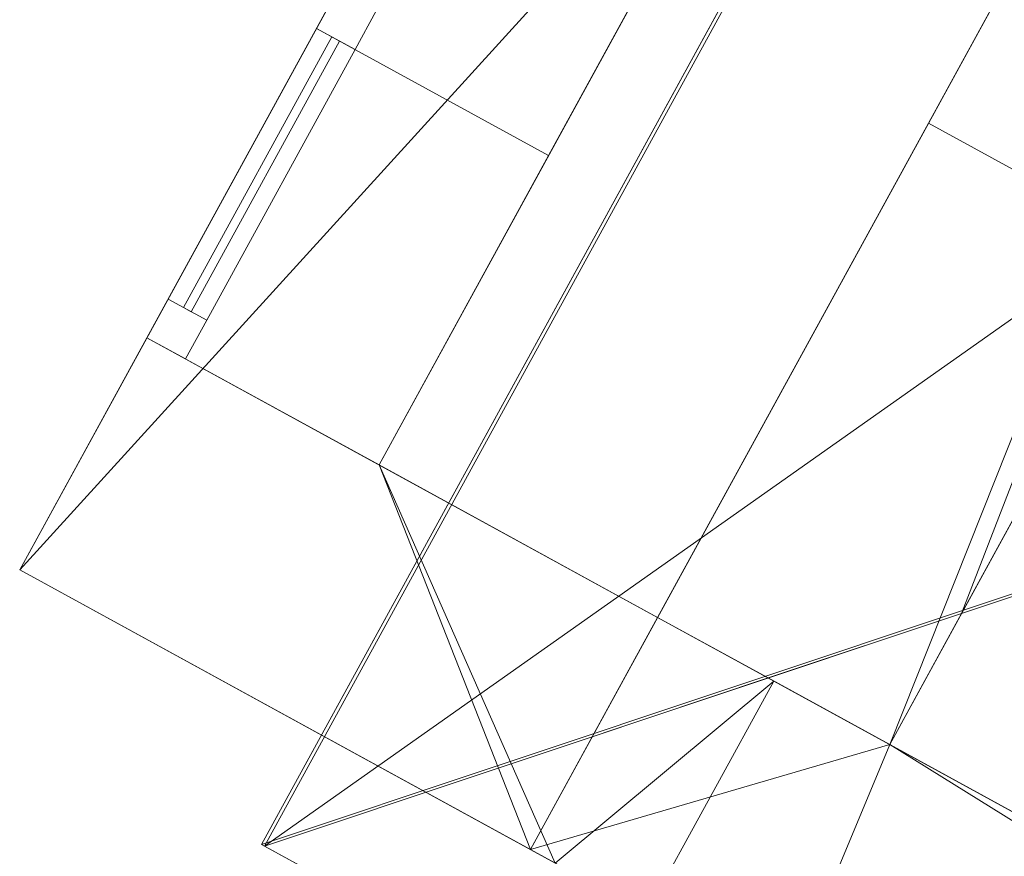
# Model space of a CAD drawing. Header units: millimetres. Extents: x -430348 to -225823, y -86243 to 5084.
# Tile 321 of 656: x -428893 to -427777, y -7230 to -6282. Entities that reach past the tile are written whole.
import ezdxf

# ---------------------------------------------------------------- set-up
doc = ezdxf.new("R2010")
doc.units = ezdxf.units.MM
for name, color, linetype, lineweight in [('A-GLAZ-CURT', 52, 'Continuous', 9), ('A-GLAZ-CWMG', 51, 'Continuous', 9), ('A-ROOF', 132, 'Continuous', 9), ('A-WALL', 113, 'Continuous', 9)]:
    doc.layers.add(name, color=color, linetype=linetype, lineweight=lineweight)

# ---------------------------------------------------------------- blocks, each defined once
blk = doc.blocks.new('System Panel - Glazed-505680-_3D_ Copy 1')
at = {"layer": 'A-GLAZ-CURT', "transparency": 33554471}
mesh = blk.add_polyface(dxfattribs=at)
corners = [(-175, 5), (-175, 5, 1165), (175, 5, 1165), (175, 5)]
mesh.append_faces([[corners[k] for k in face] for face in [(1, 2, 3, 0)]])
mesh = blk.add_polyface(dxfattribs=at)
corners = [(175, -5), (-175, -5), (-175, 5), (175, 5)]
mesh.append_faces([[corners[k] for k in face] for face in [(0, 1, 2, 3)]])
mesh = blk.add_polyface(dxfattribs=at)
corners = [(-175, -5, 1165), (175, -5, 1165), (175, 5, 1165), (-175, 5, 1165)]
mesh.append_faces([[corners[k] for k in face] for face in [(0, 1, 2, 3)]])
mesh = blk.add_polyface(dxfattribs=at)
corners = [(-175, -5), (-175, -5, 1165), (-175, 5, 1165), (-175, 5)]
mesh.append_faces([[corners[k] for k in face] for face in [(0, 1, 2, 3)]])
mesh = blk.add_polyface(dxfattribs=at)
corners = [(175, -5, 1165), (175, -5), (175, 5), (175, 5, 1165)]
mesh.append_faces([[corners[k] for k in face] for face in [(0, 1, 2, 3)]])
mesh = blk.add_polyface(dxfattribs=at)
corners = [(-175, -5), (175, -5), (175, -5, 1165), (-175, -5, 1165)]
mesh.append_faces([[corners[k] for k in face] for face in [(3, 0, 1, 2)]])
blk = doc.blocks.new('Rectangular Mullion - 50mm x 50mm-505678-_3D_ Copy 1')
at = {"layer": 'A-GLAZ-CWMG'}
mesh = blk.add_polyface(dxfattribs=at)
corners = [(0, 25), (-50, 25), (-50, -25), (0, -25)]
mesh.append_faces([[corners[k] for k in face] for face in [(2, 3, 0, 1)]])
mesh = blk.add_polyface(dxfattribs=at)
corners = [(0, 25, -350), (0, -25, -350), (-50, -25, -350), (-50, 25, -350)]
mesh.append_faces([[corners[k] for k in face] for face in [(0, 1, 2, 3)]])
mesh = blk.add_polyface(dxfattribs=at)
corners = [(-50, 25), (0, 25), (0, 25, -350), (-50, 25, -350)]
mesh.append_faces([[corners[k] for k in face] for face in [(3, 0, 1, 2)]])
mesh = blk.add_polyface(dxfattribs=at)
corners = [(-50, -25), (-50, 25), (-50, 25, -350), (-50, -25, -350)]
mesh.append_faces([[corners[k] for k in face] for face in [(3, 0, 1, 2)]])
mesh = blk.add_polyface(dxfattribs=at)
corners = [(0, 25), (0, -25), (0, -25, -350), (0, 25, -350)]
mesh.append_faces([[corners[k] for k in face] for face in [(3, 0, 1, 2)]])
mesh = blk.add_polyface(dxfattribs=at)
corners = [(0, -25), (-50, -25), (-50, -25, -350), (0, -25, -350)]
mesh.append_faces([[corners[k] for k in face] for face in [(3, 0, 1, 2)]])
blk = doc.blocks.new('Rectangular Mullion - 50mm x 50mm-505679-_3D_ Copy 1')
at = {"layer": 'A-GLAZ-CWMG'}
mesh = blk.add_polyface(dxfattribs=at)
corners = [(0, 25), (-50, 25), (-50, -25), (0, -25)]
mesh.append_faces([[corners[k] for k in face] for face in [(3, 0, 1, 2)]])
mesh = blk.add_polyface(dxfattribs=at)
corners = [(0, 25, -350), (0, -25, -350), (-50, -25, -350), (-50, 25, -350)]
mesh.append_faces([[corners[k] for k in face] for face in [(3, 0, 1, 2)]])
mesh = blk.add_polyface(dxfattribs=at)
corners = [(-50, 25), (0, 25), (0, 25, -350), (-50, 25, -350)]
mesh.append_faces([[corners[k] for k in face] for face in [(3, 0, 1, 2)]])
mesh = blk.add_polyface(dxfattribs=at)
corners = [(-50, -25), (-50, 25), (-50, 25, -350), (-50, -25, -350)]
mesh.append_faces([[corners[k] for k in face] for face in [(0, 1, 2, 3)]])
mesh = blk.add_polyface(dxfattribs=at)
corners = [(0, 25), (0, -25), (0, -25, -350), (0, 25, -350)]
mesh.append_faces([[corners[k] for k in face] for face in [(0, 1, 2, 3)]])
mesh = blk.add_polyface(dxfattribs=at)
corners = [(0, -25), (-50, -25), (-50, -25, -350), (0, -25, -350)]
mesh.append_faces([[corners[k] for k in face] for face in [(3, 0, 1, 2)]])
blk = doc.blocks.new('Rectangular Mullion - 50mm x 50mm-505686-_3D_ Copy 1')
at = {"layer": 'A-GLAZ-CWMG'}
mesh = blk.add_polyface(dxfattribs=at)
corners = [(0, 25), (-50, 25), (-50, -25), (0, -25)]
mesh.append_faces([[corners[k] for k in face] for face in [(2, 3, 0, 1)]])
mesh = blk.add_polyface(dxfattribs=at)
corners = [(0, 25, -2160), (0, -25, -2160), (-50, -25, -2160), (-50, 25, -2160)]
mesh.append_faces([[corners[k] for k in face] for face in [(0, 1, 2, 3)]])
mesh = blk.add_polyface(dxfattribs=at)
corners = [(-50, 25), (0, 25), (0, 25, -2160), (-50, 25, -2160)]
mesh.append_faces([[corners[k] for k in face] for face in [(3, 0, 1, 2)]])
mesh = blk.add_polyface(dxfattribs=at)
corners = [(-50, -25), (-50, 25), (-50, 25, -2160), (-50, -25, -2160)]
mesh.append_faces([[corners[k] for k in face] for face in [(3, 0, 1, 2)]])
mesh = blk.add_polyface(dxfattribs=at)
corners = [(0, 25), (0, -25), (0, -25, -2160), (0, 25, -2160)]
mesh.append_faces([[corners[k] for k in face] for face in [(3, 0, 1, 2)]])
mesh = blk.add_polyface(dxfattribs=at)
corners = [(0, -25), (-50, -25), (-50, -25, -2160), (0, -25, -2160)]
mesh.append_faces([[corners[k] for k in face] for face in [(3, 0, 1, 2)]])
blk = doc.blocks.new('Rectangular Mullion - 50mm x 50mm-505687-_3D_ Copy 1')
at = {"layer": 'A-GLAZ-CWMG'}
mesh = blk.add_polyface(dxfattribs=at)
corners = [(0, 25), (-50, 25), (-50, -25), (0, -25)]
mesh.append_faces([[corners[k] for k in face] for face in [(3, 0, 1, 2)]])
mesh = blk.add_polyface(dxfattribs=at)
corners = [(0, 25, -1265), (0, -25, -1265), (-50, -25, -1265), (-50, 25, -1265)]
mesh.append_faces([[corners[k] for k in face] for face in [(3, 0, 1, 2)]])
mesh = blk.add_polyface(dxfattribs=at)
corners = [(-50, 25), (0, 25), (0, 25, -1265), (-50, 25, -1265)]
mesh.append_faces([[corners[k] for k in face] for face in [(3, 0, 1, 2)]])
mesh = blk.add_polyface(dxfattribs=at)
corners = [(-50, -25), (-50, 25), (-50, 25, -1265), (-50, -25, -1265)]
mesh.append_faces([[corners[k] for k in face] for face in [(3, 0, 1, 2)]])
mesh = blk.add_polyface(dxfattribs=at)
corners = [(0, 25), (0, -25), (0, -25, -1265), (0, 25, -1265)]
mesh.append_faces([[corners[k] for k in face] for face in [(3, 0, 1, 2)]])
mesh = blk.add_polyface(dxfattribs=at)
corners = [(0, -25), (-50, -25), (-50, -25, -1265), (0, -25, -1265)]
mesh.append_faces([[corners[k] for k in face] for face in [(3, 0, 1, 2)]])

msp = doc.modelspace()

# ---------------------------------------------------------------- block references
at = {"layer": 'A-GLAZ-CURT', "transparency": 33554471, "rotation": 241.2822092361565}
msp.add_blockref('System Panel - Glazed-505680-_3D_ Copy 1', (-428619, -6457.2, 59176.3), dxfattribs=at)
at = {"layer": 'A-GLAZ-CWMG', "extrusion": (0, 0, -1), "rotation": 298.7177907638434}
for name, p in [('Rectangular Mullion - 50mm x 50mm-505686-_3D_ Copy 1', (428534.9, -6303.7, -58231.3)), ('Rectangular Mullion - 50mm x 50mm-505687-_3D_ Copy 1', (428727.1, -6654.5, -59126.3))]:
    msp.add_blockref(name, p, dxfattribs=at)
at = {"layer": 'A-GLAZ-CWMG', "extrusion": (-0.480496, -0.876997, 0), "rotation": 90}
msp.add_blockref('Rectangular Mullion - 50mm x 50mm-505678-_3D_ Copy 1', (-372794.9, 60391.3, 211787.6), dxfattribs=at)
at = {"layer": 'A-GLAZ-CWMG', "extrusion": (0.480496, 0.876997, 0), "rotation": 270}
msp.add_blockref('Rectangular Mullion - 50mm x 50mm-505679-_3D_ Copy 1', (372794.9, 59126.3, -211437.6), dxfattribs=at)

# ---------------------------------------------------------------- meshes
at = {"layer": 'A-ROOF'}
mesh = msp.add_polyface(dxfattribs=at)
corners = [(-421537, -1171.8, 65512.3), (-422847.9, 3316.4, 63282.2), (-423963.5, 1280.4, 63282.2), (-423983.8, 1243.3, 63282.2), (-425480.7, -1489, 63282.2), (-425501, -1526, 63282.2), (-425885.4, -2227.6, 63282.2), (-425905.8, -2264.7, 63282.2), (-427403.3, -4998, 63282.2), (-427423, -5034, 63282.2), (-428619, -7216.9, 63282.2), (-424004.6, -5675.6, 65512.3), (-423030.8, -3898.3, 65512.3), (-423506.9, -3612.2, 65138), (-423097.2, -2937.9, 65161.8), (-422641.4, -3187.6, 65512.3)]
mesh.append_faces([[corners[k] for k in face] for face in [(11, 8, 9, 10)]], dxfattribs={"vtx0": -1})
mesh.append_faces([[corners[k] for k in face] for face in [(14, 4, 5, 13)]], dxfattribs={"vtx0": -1, "vtx2": -1})
mesh.append_faces([[corners[k] for k in face] for face in [(0, 3, 4, 14), (13, 7, 8, 11)]], dxfattribs={"vtx0": -1, "vtx2": -1, "vtx3": -1})
mesh.append_faces([[corners[k] for k in face] for face in [(13, 5, 6, 7)]], dxfattribs={"vtx0": -1, "vtx3": -1})
mesh.append_faces([[corners[k] for k in face] for face in [(14, 15, 0), (11, 12, 13)]], dxfattribs={"vtx2": -1})
mesh.append_faces([[corners[k] for k in face] for face in [(0, 1, 2, 3)]], dxfattribs={"vtx3": -1})
mesh = msp.add_polyface(dxfattribs=at)
corners = [(-428619, -7216.9, 63282.2), (-427423, -5034, 63282.2), (-427403.3, -4998, 63282.2), (-425905.8, -2264.7, 63282.2), (-425885.4, -2227.6, 63282.2), (-425501, -1526, 63282.2), (-425480.7, -1489, 63282.2), (-423983.8, 1243.3, 63282.2), (-423963.5, 1280.4, 63282.2), (-422847.9, 3316.4, 63282.2), (-422847.9, 3316.4, 63164.3), (-428619, -7216.9, 63164.3)]
mesh.append_faces([[corners[k] for k in face] for face in [(1, 11, 0)]], dxfattribs={"vtx0": -1})
mesh.append_faces([[corners[k] for k in face] for face in [(10, 6, 7), (11, 3, 4, 10)]], dxfattribs={"vtx0": -1, "vtx2": -1})
mesh.append_faces([[corners[k] for k in face] for face in [(5, 6, 10, 4), (2, 3, 11, 1)]], dxfattribs={"vtx1": -1, "vtx2": -1})
mesh.append_faces([[corners[k] for k in face] for face in [(8, 9, 10, 7)]], dxfattribs={"vtx2": -1})
mesh = msp.add_polyface(dxfattribs=at)
corners = [(-416820.4, 9.4, 63164.3), (-422846.4, 3311, 63164.3), (-428615.5, -7218.8, 63164.3), (-428619, -7216.9, 63164.3), (-422847.9, 3316.4, 63164.3), (-416818.4, 12.9, 63164.3)]
mesh.append_faces([[corners[k] for k in face] for face in [(3, 4, 1, 2)]], dxfattribs={"vtx1": -1})
mesh.append_faces([[corners[k] for k in face] for face in [(5, 0, 1, 4)]], dxfattribs={"vtx2": -1})
mesh = msp.add_polyface(dxfattribs=at)
corners = [(-422846.4, 3311, 63164.3), (-421536.2, -1174.6, 65393.1), (-422639.6, -3188.6, 65393.1), (-423097.2, -2937.9, 65041.1), (-423506.9, -3612.2, 65017.3), (-423029, -3899.4, 65393.1), (-424003.8, -5678.4, 65393.1), (-428615.5, -7218.8, 63164.3)]
mesh.append_faces([[corners[k] for k in face] for face in [(3, 0, 1, 2)]], dxfattribs={"vtx0": -1})
mesh.append_faces([[corners[k] for k in face] for face in [(0, 3, 4, 7)]], dxfattribs={"vtx0": -1, "vtx2": -1})
mesh.append_faces([[corners[k] for k in face] for face in [(6, 7, 4, 5)]], dxfattribs={"vtx1": -1})
mesh = msp.add_polyface(dxfattribs=at)
corners = [(-427341.1, -4072.9, 60541.3), (-427144.2, -4180.8, 60648), (-427000.6, -4825, 60854.9), (-428314.3, -7222.7, 60854.9), (-428893.1, -6905.6, 60541.3)]
mesh.append_faces([[corners[k] for k in face] for face in [(3, 4, 2)]], dxfattribs={"vtx1": -1})
mesh.append_faces([[corners[k] for k in face] for face in [(0, 1, 2, 4)]], dxfattribs={"vtx2": -1})
mesh = msp.add_polyface(dxfattribs=at)
corners = [(-427144.2, -4180.8, 60758.7), (-427341.1, -4072.9, 60652), (-428893.1, -6905.6, 60652), (-428314.3, -7222.7, 60965.6), (-427000.6, -4825, 60965.6)]
mesh.append_faces([[corners[k] for k in face] for face in [(0, 1, 4)]], dxfattribs={"vtx1": -1})
mesh.append_faces([[corners[k] for k in face] for face in [(2, 3, 4, 1)]], dxfattribs={"vtx2": -1})
mesh = msp.add_polyface(dxfattribs=at)
corners = [(-428893.1, -6905.6, 60541.3), (-428893.1, -6905.6, 60652), (-427341.1, -4072.9, 60652), (-427341.1, -4072.9, 60541.3)]
mesh.append_faces([[corners[k] for k in face] for face in [(1, 2, 3, 0)]])
mesh = msp.add_polyface(dxfattribs=at)
corners = [(-427000.6, -4825, 60965.6), (-428314.3, -7222.7, 60965.6), (-428314.3, -7222.7, 60854.9), (-427000.6, -4825, 60854.9)]
mesh.append_faces([[corners[k] for k in face] for face in [(0, 1, 2, 3)]])
mesh = msp.add_polyface(dxfattribs=at)
corners = [(-424004.6, -5675.6, 65512.3), (-428619, -7216.9, 63282.2), (-422589.5, -10520.4, 63282.2)]
mesh.append_faces([[corners[k] for k in face] for face in [(1, 2, 0)]])
mesh = msp.add_polyface(dxfattribs=at)
corners = [(-428615.5, -7218.8, 63164.3), (-424003.8, -5678.4, 65393.1), (-422589.5, -10520.4, 63164.3)]
mesh.append_faces([[corners[k] for k in face] for face in [(1, 2, 0)]])
mesh = msp.add_polyface(dxfattribs=at)
corners = [(-428314.3, -7222.7, 60965.6), (-428893.1, -6905.6, 60652), (-428893.1, -6905.6, 60541.3), (-428314.3, -7222.7, 60854.9)]
mesh.append_faces([[corners[k] for k in face] for face in [(1, 2, 3, 0)]])
mesh = msp.add_polyface(dxfattribs=at)
corners = [(-422589.5, -10520.4, 63282.2), (-428619, -7216.9, 63282.2), (-428619, -7216.9, 63164.3), (-428615.5, -7218.8, 63164.3), (-422589.5, -10520.4, 63164.3)]
mesh.append_faces([[corners[k] for k in face] for face in [(1, 2, 3)]], dxfattribs={"vtx2": -1})
mesh.append_faces([[corners[k] for k in face] for face in [(3, 4, 0, 1)]], dxfattribs={"vtx3": -1})
at = {"layer": 'A-WALL'}
mesh = msp.add_polyface(dxfattribs=at)
corners = [(-427485.3, -4336, 56727.3), (-428749, -6642.5, 56727.3), (-428749, -6642.5, 59126.3), (-428556.8, -6291.7, 59126.3), (-428556.8, -6291.7, 58231.3), (-428095.5, -5449.8, 58231.3), (-428095.5, -5449.8, 59126.3), (-427903.3, -5099, 59126.3), (-427903.3, -5099, 60391.3), (-428749, -6642.5, 60391.3), (-428749, -6642.5, 60541.3), (-427485.3, -4336, 60541.3)]
mesh.append_faces([[corners[k] for k in face] for face in [(7, 0, 5, 6)]], dxfattribs={"vtx0": -1, "vtx1": -1})
mesh.append_faces([[corners[k] for k in face] for face in [(5, 0, 1, 4)]], dxfattribs={"vtx0": -1, "vtx2": -1})
mesh.append_faces([[corners[k] for k in face] for face in [(10, 11, 8, 9)]], dxfattribs={"vtx1": -1})
mesh.append_faces([[corners[k] for k in face] for face in [(7, 8, 11, 0)]], dxfattribs={"vtx1": -1, "vtx3": -1})
mesh.append_faces([[corners[k] for k in face] for face in [(2, 3, 4, 1)]], dxfattribs={"vtx2": -1})
mesh = msp.add_polyface(dxfattribs=at)
corners = [(-427222.2, -4480.1, 56727.3), (-428485.9, -6786.6, 56727.3), (-428749, -6642.5, 56727.3), (-427485.3, -4336, 56727.3)]
mesh.append_faces([[corners[k] for k in face] for face in [(0, 1, 2, 3)]])
mesh = msp.add_polyface(dxfattribs=at)
corners = [(-428485.9, -6786.6, 60683.9), (-427222.2, -4480.1, 60683.9), (-427485.3, -4336, 60541.3), (-428749, -6642.5, 60541.3)]
mesh.append_faces([[corners[k] for k in face] for face in [(1, 2, 3, 0)]])
mesh = msp.add_polyface(dxfattribs=at)
corners = [(-428485.9, -6786.6, 56727.3), (-427222.2, -4480.1, 56727.3), (-427222.2, -4480.1, 60683.9), (-428485.9, -6786.6, 60683.9), (-428485.9, -6786.6, 60391.3), (-427640.2, -5243.1, 60391.3), (-427640.2, -5243.1, 59126.3), (-427832.4, -5593.9, 59126.3), (-427832.4, -5593.9, 58231.3), (-428293.7, -6435.8, 58231.3), (-428293.7, -6435.8, 59126.3), (-428485.9, -6786.6, 59126.3)]
mesh.append_faces([[corners[k] for k in face] for face in [(2, 5, 6, 1)]], dxfattribs={"vtx0": -1, "vtx2": -1})
mesh.append_faces([[corners[k] for k in face] for face in [(11, 0, 9, 10)]], dxfattribs={"vtx1": -1})
mesh.append_faces([[corners[k] for k in face] for face in [(8, 9, 0, 1)]], dxfattribs={"vtx1": -1, "vtx3": -1})
mesh.append_faces([[corners[k] for k in face] for face in [(3, 4, 5, 2)]], dxfattribs={"vtx2": -1})
mesh.append_faces([[corners[k] for k in face] for face in [(6, 7, 8, 1)]], dxfattribs={"vtx2": -1, "vtx3": -1})
mesh = msp.add_polyface(dxfattribs=at)
corners = [(-427000.6, -4825, 56727.3), (-428170.2, -6959.6, 56727.3), (-428170.2, -6959.6, 60854.9), (-428170.2, -6959.6, 63343.7), (-427000.6, -4825, 63343.7), (-427565.2, -5855.5, 61670.1), (-427565.2, -5855.5, 63010.1), (-427863.1, -6399.2, 63010.1), (-427863.1, -6399.2, 61670.1)]
mesh.append_faces([[corners[k] for k in face] for face in [(2, 0, 1)]], dxfattribs={"vtx0": -1})
mesh.append_faces([[corners[k] for k in face] for face in [(5, 0, 2, 8)]], dxfattribs={"vtx0": -1, "vtx1": -1, "vtx2": -1})
mesh.append_faces([[corners[k] for k in face] for face in [(3, 7, 8, 2)]], dxfattribs={"vtx0": -1, "vtx2": -1})
mesh.append_faces([[corners[k] for k in face] for face in [(4, 0, 5, 6), (3, 4, 6, 7)]], dxfattribs={"vtx1": -1, "vtx3": -1})
mesh = msp.add_polyface(dxfattribs=at)
corners = [(-428170.2, -6959.6, 56727.3), (-427000.6, -4825, 56727.3), (-426683.2, -4870, 56727.3), (-427907.1, -7103.8, 56727.3), (-428038.6, -7031.7, 56727.3)]
mesh.append_faces([[corners[k] for k in face] for face in [(3, 1, 2)]], dxfattribs={"vtx0": -1})
mesh.append_faces([[corners[k] for k in face] for face in [(4, 0, 1, 3)]], dxfattribs={"vtx2": -1})
mesh = msp.add_polyface(dxfattribs=at)
corners = [(-427000.6, -4825, 63343.7), (-428170.2, -6959.6, 63343.7), (-428044.9, -7028.2, 63440.1), (-427825.6, -6955, 63546.1), (-426683.2, -4870, 63546.1)]
mesh.append_faces([[corners[k] for k in face] for face in [(4, 0, 3)]], dxfattribs={"vtx1": -1})
mesh.append_faces([[corners[k] for k in face] for face in [(1, 2, 3, 0)]], dxfattribs={"vtx2": -1})
mesh = msp.add_polyface(dxfattribs=at)
corners = [(-427907.1, -7103.8, 56727.3), (-426683.2, -4870, 56727.3), (-426683.2, -4870, 63546.1), (-427825.6, -6955, 63546.1), (-427907.1, -7103.8, 63440.1), (-427302.1, -5999.6, 63010.1), (-427302.1, -5999.6, 61670.1), (-427600, -6543.3, 61670.1), (-427600, -6543.3, 63010.1)]
mesh.append_faces([[corners[k] for k in face] for face in [(6, 1, 2, 5), (5, 2, 3)]], dxfattribs={"vtx0": -1, "vtx2": -1})
mesh.append_faces([[corners[k] for k in face] for face in [(7, 8, 4, 0), (3, 4, 8, 5), (6, 7, 0, 1)]], dxfattribs={"vtx1": -1, "vtx3": -1})
mesh = msp.add_polyface(dxfattribs=at)
corners = [(-428485.9, -6786.6, 60391.3), (-428749, -6642.5, 60391.3), (-427903.3, -5099, 60391.3), (-427640.2, -5243.1, 60391.3)]
mesh.append_faces([[corners[k] for k in face] for face in [(2, 3, 0, 1)]])
mesh = msp.add_polyface(dxfattribs=at)
corners = [(-427832.4, -5593.9, 58231.3), (-428095.5, -5449.8, 58231.3), (-428556.8, -6291.7, 58231.3), (-428293.7, -6435.8, 58231.3)]
mesh.append_faces([[corners[k] for k in face] for face in [(2, 3, 0, 1)]])
mesh = msp.add_polyface(dxfattribs=at)
corners = [(-427565.2, -5855.5, 63010.1), (-427302.1, -5999.6, 63010.1), (-427600, -6543.3, 63010.1), (-427863.1, -6399.2, 63010.1)]
mesh.append_faces([[corners[k] for k in face] for face in [(1, 2, 3, 0)]])
mesh = msp.add_polyface(dxfattribs=at)
corners = [(-427302.1, -5999.6, 61670.1), (-427565.2, -5855.5, 61670.1), (-427863.1, -6399.2, 61670.1), (-427600, -6543.3, 61670.1)]
mesh.append_faces([[corners[k] for k in face] for face in [(2, 3, 0, 1)]])
mesh = msp.add_polyface(dxfattribs=at)
corners = [(-428485.9, -6786.6, 59126.3), (-428293.7, -6435.8, 59126.3), (-428556.8, -6291.7, 59126.3), (-428749, -6642.5, 59126.3)]
mesh.append_faces([[corners[k] for k in face] for face in [(3, 0, 1, 2)]])
mesh = msp.add_polyface(dxfattribs=at)
corners = [(-428293.7, -6435.8, 58231.3), (-428556.8, -6291.7, 58231.3), (-428556.8, -6291.7, 59126.3), (-428293.7, -6435.8, 59126.3)]
mesh.append_faces([[corners[k] for k in face] for face in [(3, 0, 1, 2)]])
mesh = msp.add_polyface(dxfattribs=at)
corners = [(-427863.1, -6399.2, 63010.1), (-427600, -6543.3, 63010.1), (-427600, -6543.3, 61670.1), (-427863.1, -6399.2, 61670.1)]
mesh.append_faces([[corners[k] for k in face] for face in [(1, 2, 3, 0)]])
mesh = msp.add_polyface(dxfattribs=at)
corners = [(-428749, -6642.5, 56727.3), (-428485.9, -6786.6, 56727.3), (-428170.2, -6959.6, 56727.3), (-428038.6, -7031.7, 56727.3), (-428182.8, -7294.8, 56727.3), (-428286.1, -7238.2, 56727.3), (-428893.1, -6905.6, 56727.3)]
mesh.append_faces([[corners[k] for k in face] for face in [(5, 3, 4)]], dxfattribs={"vtx0": -1})
mesh.append_faces([[corners[k] for k in face] for face in [(2, 3, 5, 1)]], dxfattribs={"vtx1": -1, "vtx2": -1})
mesh.append_faces([[corners[k] for k in face] for face in [(6, 0, 1, 5)]], dxfattribs={"vtx2": -1})
mesh = msp.add_polyface(dxfattribs=at)
corners = [(-428170.2, -6959.6, 60854.9), (-428485.9, -6786.6, 60683.9), (-428749, -6642.5, 60541.3), (-428893.1, -6905.6, 60541.3), (-428314.3, -7222.7, 60854.9)]
mesh.append_faces([[corners[k] for k in face] for face in [(1, 4, 0)]], dxfattribs={"vtx0": -1})
mesh.append_faces([[corners[k] for k in face] for face in [(3, 4, 1, 2)]], dxfattribs={"vtx1": -1})
mesh = msp.add_polyface(dxfattribs=at)
corners = [(-428749, -6642.5, 60541.3), (-428749, -6642.5, 60391.3), (-428749, -6642.5, 59126.3), (-428749, -6642.5, 56727.3), (-428893.1, -6905.6, 56727.3), (-428893.1, -6905.6, 60541.3)]
mesh.append_faces([[corners[k] for k in face] for face in [(4, 5, 2, 3)]], dxfattribs={"vtx1": -1})
mesh.append_faces([[corners[k] for k in face] for face in [(5, 0, 1, 2)]], dxfattribs={"vtx3": -1})
mesh = msp.add_polyface(dxfattribs=at)
corners = [(-428038.6, -7031.7, 56727.3), (-428170.2, -6959.6, 56727.3), (-428485.9, -6786.6, 56727.3), (-428749, -6642.5, 56727.3), (-428749, -6642.5, 59126.3), (-428749, -6642.5, 60391.3), (-428749, -6642.5, 60541.3), (-428485.9, -6786.6, 60683.9), (-428170.2, -6959.6, 60854.9), (-428170.2, -6959.6, 60543.2), (-428038.6, -7031.7, 60543.2)]
mesh.append_faces([[corners[k] for k in face] for face in [(7, 5, 6)]], dxfattribs={"vtx0": -1})
mesh.append_faces([[corners[k] for k in face] for face in [(5, 9, 4)]], dxfattribs={"vtx0": -1, "vtx1": -1})
mesh.append_faces([[corners[k] for k in face] for face in [(4, 0, 1, 2)]], dxfattribs={"vtx0": -1, "vtx3": -1})
mesh.append_faces([[corners[k] for k in face] for face in [(10, 0, 4, 9)]], dxfattribs={"vtx1": -1, "vtx2": -1})
mesh.append_faces([[corners[k] for k in face] for face in [(2, 3, 4)]], dxfattribs={"vtx2": -1})
mesh.append_faces([[corners[k] for k in face] for face in [(7, 8, 9, 5)]], dxfattribs={"vtx2": -1, "vtx3": -1})
mesh = msp.add_polyface(dxfattribs=at)
corners = [(-428749, -6642.5, 56727.3), (-428485.9, -6786.6, 56727.3), (-428485.9, -6786.6, 59126.3), (-428749, -6642.5, 59126.3), (-428485.9, -6786.6, 60683.9), (-428749, -6642.5, 60541.3), (-428749, -6642.5, 60391.3), (-428485.9, -6786.6, 60391.3)]
mesh.append_faces([[corners[k] for k in face] for face in [(1, 2, 3, 0), (7, 4, 5, 6)]])
mesh = msp.add_polyface(dxfattribs=at)
corners = [(-428182.8, -7294.8, 56727.3), (-428182.8, -7294.8, 60543.2), (-428314.3, -7222.7, 60543.2), (-428314.3, -7222.7, 60854.9), (-428893.1, -6905.6, 60541.3), (-428893.1, -6905.6, 56727.3), (-428286.1, -7238.2, 56727.3)]
mesh.append_faces([[corners[k] for k in face] for face in [(4, 2, 3)]], dxfattribs={"vtx0": -1})
mesh.append_faces([[corners[k] for k in face] for face in [(2, 4, 5, 6)]], dxfattribs={"vtx0": -1, "vtx3": -1})
mesh.append_faces([[corners[k] for k in face] for face in [(6, 0, 1, 2)]], dxfattribs={"vtx3": -1})
mesh = msp.add_polyface(dxfattribs=at)
corners = [(-428314.3, -7222.7, 60854.9), (-428170.2, -6959.6, 60854.9), (-428038.6, -7031.7, 60854.9), (-428182.8, -7294.8, 60854.9)]
mesh.append_faces([[corners[k] for k in face] for face in [(2, 3, 0, 1)]])
mesh = msp.add_polyface(dxfattribs=at)
corners = [(-428170.2, -6959.6, 63343.7), (-428170.2, -6959.6, 60854.9), (-428314.3, -7222.7, 60854.9), (-428314.3, -7222.7, 63252.6), (-428244.3, -7094.8, 63343.7)]
mesh.append_faces([[corners[k] for k in face] for face in [(3, 1, 2)]], dxfattribs={"vtx0": -1})
mesh.append_faces([[corners[k] for k in face] for face in [(0, 1, 3, 4)]], dxfattribs={"vtx1": -1})
mesh = msp.add_polyface(dxfattribs=at)
corners = [(-428038.6, -7031.7, 60543.2), (-428170.2, -6959.6, 60543.2), (-428314.3, -7222.7, 60543.2), (-428182.8, -7294.8, 60543.2)]
mesh.append_faces([[corners[k] for k in face] for face in [(0, 1, 2, 3)]])
mesh = msp.add_polyface(dxfattribs=at)
corners = [(-428314.3, -7222.7, 60543.2), (-428170.2, -6959.6, 60543.2), (-428170.2, -6959.6, 60854.9), (-428314.3, -7222.7, 60854.9)]
mesh.append_faces([[corners[k] for k in face] for face in [(3, 0, 1, 2)]])
mesh = msp.add_polyface(dxfattribs=at)
corners = [(-428044.9, -7028.2, 63440.1), (-428170.2, -6959.6, 63343.7), (-428244.3, -7094.8, 63343.7)]
mesh.append_faces([[corners[k] for k in face] for face in [(1, 2, 0)]])
mesh = msp.add_polyface(dxfattribs=at)
corners = [(-422482.9, -10075.6, 56727.3), (-422745.9, -9931.5, 56727.3), (-427907.1, -7103.8, 56727.3), (-428038.6, -7031.7, 56727.3), (-428038.6, -7031.7, 60543.2), (-428038.6, -7031.7, 60854.9), (-428170.2, -6959.6, 60854.9), (-428170.2, -6959.6, 63343.7), (-428044.9, -7028.2, 63440.1), (-427907.1, -7103.8, 63440.1), (-422764.5, -9921.3, 63440.1), (-422745.9, -9931.5, 63426.9), (-422482.9, -10075.6, 63239.4)]
mesh.append_faces([[corners[k] for k in face] for face in [(4, 1, 2, 3)]], dxfattribs={"vtx0": -1})
mesh.append_faces([[corners[k] for k in face] for face in [(1, 4, 11, 12)]], dxfattribs={"vtx0": -1, "vtx1": -1, "vtx3": -1})
mesh.append_faces([[corners[k] for k in face] for face in [(5, 9, 10)]], dxfattribs={"vtx0": -1, "vtx2": -1})
mesh.append_faces([[corners[k] for k in face] for face in [(0, 1, 12)]], dxfattribs={"vtx1": -1})
mesh.append_faces([[corners[k] for k in face] for face in [(10, 11, 4, 5)]], dxfattribs={"vtx1": -1, "vtx3": -1})
mesh.append_faces([[corners[k] for k in face] for face in [(5, 6, 7)]], dxfattribs={"vtx2": -1})
mesh.append_faces([[corners[k] for k in face] for face in [(7, 8, 9, 5)]], dxfattribs={"vtx2": -1, "vtx3": -1})
mesh = msp.add_polyface(dxfattribs=at)
corners = [(-428170.2, -6959.6, 56727.3), (-428038.6, -7031.7, 56727.3), (-427907.1, -7103.8, 56727.3), (-427907.1, -7103.8, 63440.1), (-428044.9, -7028.2, 63440.1), (-428170.2, -6959.6, 63343.7), (-428170.2, -6959.6, 60854.9)]
mesh.append_faces([[corners[k] for k in face] for face in [(5, 6, 3, 4), (0, 1, 6)]], dxfattribs={"vtx1": -1})
mesh.append_faces([[corners[k] for k in face] for face in [(2, 3, 6, 1)]], dxfattribs={"vtx1": -1, "vtx2": -1})
mesh = msp.add_polyface(dxfattribs=at)
corners = [(-428044.9, -7028.2, 63440.1), (-427907.1, -7103.8, 63440.1), (-427825.6, -6955, 63546.1)]
mesh.append_faces([[corners[k] for k in face] for face in [(0, 1, 2)]])
mesh = msp.add_polyface(dxfattribs=at)
corners = [(-422764.5, -9921.3, 63440.1), (-427907.1, -7103.8, 63440.1), (-428044.9, -7028.2, 63440.1), (-428244.3, -7094.8, 63343.7), (-428314.3, -7222.7, 63252.6), (-422645.5, -10328.6, 63252.6)]
mesh.append_faces([[corners[k] for k in face] for face in [(0, 1, 4, 5)]], dxfattribs={"vtx1": -1})
mesh.append_faces([[corners[k] for k in face] for face in [(1, 2, 3, 4)]], dxfattribs={"vtx3": -1})
mesh = msp.add_polyface(dxfattribs=at)
corners = [(-428038.6, -7031.7, 56727.3), (-427907.1, -7103.8, 56727.3), (-422745.9, -9931.5, 56727.3), (-422482.9, -10075.6, 56727.3), (-422627, -10338.7, 56727.3), (-423030.7, -10117.6, 56727.3), (-423293.8, -9973.4, 56727.3), (-428023, -7382.3, 56727.3), (-428182.8, -7294.8, 56727.3)]
mesh.append_faces([[corners[k] for k in face] for face in [(6, 1, 2, 5)]], dxfattribs={"vtx0": -1, "vtx2": -1})
mesh.append_faces([[corners[k] for k in face] for face in [(6, 7, 1)]], dxfattribs={"vtx1": -1, "vtx2": -1})
mesh.append_faces([[corners[k] for k in face] for face in [(8, 0, 1, 7)]], dxfattribs={"vtx2": -1})
mesh.append_faces([[corners[k] for k in face] for face in [(2, 3, 4, 5)]], dxfattribs={"vtx3": -1})
mesh = msp.add_polyface(dxfattribs=at)
corners = [(-428038.6, -7031.7, 60854.9), (-428038.6, -7031.7, 60543.2), (-428038.6, -7031.7, 56727.3), (-428182.8, -7294.8, 56727.3), (-428182.8, -7294.8, 60543.2), (-428182.8, -7294.8, 60854.9)]
mesh.append_faces([[corners[k] for k in face] for face in [(0, 1, 4, 5)]], dxfattribs={"vtx1": -1})
mesh.append_faces([[corners[k] for k in face] for face in [(1, 2, 3, 4)]], dxfattribs={"vtx3": -1})
mesh = msp.add_polyface(dxfattribs=at)
corners = [(-428038.6, -7031.7, 56727.3), (-428038.6, -7031.7, 60543.2), (-428182.8, -7294.8, 60543.2), (-428182.8, -7294.8, 56727.3)]
mesh.append_faces([[corners[k] for k in face] for face in [(0, 1, 2, 3)]])
mesh = msp.add_polyface(dxfattribs=at)
corners = [(-422627, -10338.7, 56727.3), (-422627, -10338.7, 63239.4), (-422645.5, -10328.6, 63252.6), (-428314.3, -7222.7, 63252.6), (-428314.3, -7222.7, 60854.9), (-428182.8, -7294.8, 60854.9), (-428182.8, -7294.8, 60543.2), (-428182.8, -7294.8, 56727.3), (-428023, -7382.3, 56727.3), (-423293.8, -9973.4, 56727.3), (-423030.7, -10117.6, 56727.3)]
mesh.append_faces([[corners[k] for k in face] for face in [(2, 5, 6, 9)]], dxfattribs={"vtx0": -1, "vtx2": -1, "vtx3": -1})
mesh.append_faces([[corners[k] for k in face] for face in [(1, 2, 9, 10)]], dxfattribs={"vtx1": -1, "vtx3": -1})
mesh.append_faces([[corners[k] for k in face] for face in [(3, 4, 5, 2), (10, 0, 1)]], dxfattribs={"vtx2": -1})
mesh.append_faces([[corners[k] for k in face] for face in [(6, 7, 8, 9)]], dxfattribs={"vtx3": -1})

doc.saveas('drawing.dxf')
